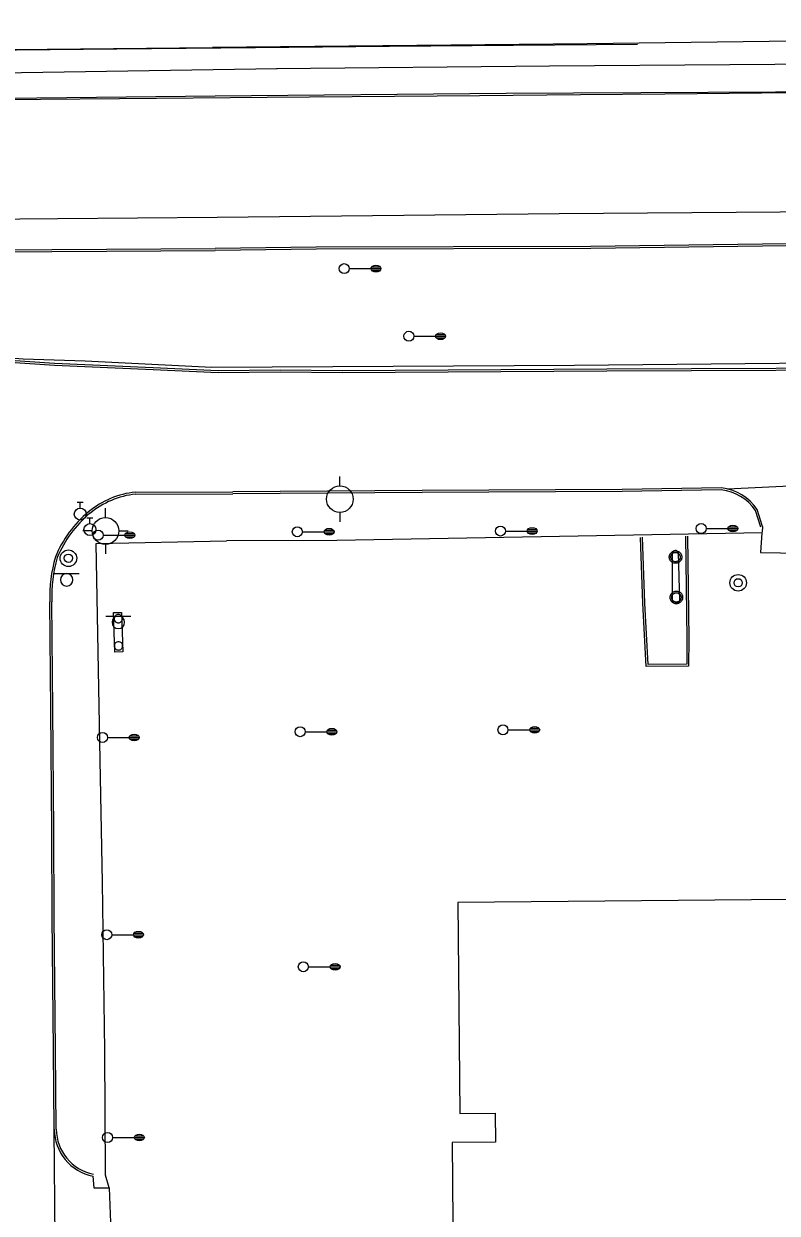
# Model space of a CAD drawing. Extents: x 2145380 to 2156929, y 139568 to 149130.
# Drawn here: x 2146473.1 to 2146698.7, y 142711.1 to 143067.3 of the extents above; entities that cross this region are included whole.
import ezdxf

# ---------------------------------------------------------------- set-up
doc = ezdxf.new("R2010")
doc.units = 0
for name, color, linetype in [('Default', 7, 'Continuous'), ('TOPO_Asphalt', 7, 'Continuous'), ('TOPO_Building', 7, 'Continuous'), ('TOPO_Curb Back', 7, 'Continuous'), ('TOPO_Guardrail', 7, 'Continuous'), ('TOPO_Light Pole', 7, 'Continuous'), ('TOPO_Misc', 7, 'Continuous'), ('TOPO_Misc Line', 7, 'Continuous'), ('TOPO_Power Pole', 7, 'Continuous'), ('TOPO_San Manhole', 7, 'Continuous'), ('TOPO_Sign', 7, 'Continuous'), ('TOPO_Wall Freestanding', 7, 'Continuous'), ('TOPO_Water Fire Hydrant', 7, 'Continuous'), ('TOPO_Water Valve', 7, 'Continuous')]:
    doc.layers.add(name, color=color, linetype=linetype)

# ---------------------------------------------------------------- blocks, each defined once
blk = doc.blocks.new('POST')
at = {"layer": 'TOPO_Misc'}
for start, end in [(89.99996, 180.00004), (179.99996, 270.00004), (359.99996, 90.00004), (269.99996, 0.00004)]:
    blk.add_arc((-0.01, 0.03), 3.16, start, end, dxfattribs=at)
blk = doc.blocks.new('LP')
at = {"layer": 'TOPO_Light Pole'}
blk.add_line((3.81, 0), (20.32, 0), dxfattribs=at)
for points in [[(20.32, 0), (27.94, 0)], [(20.32, 0), (23.5, 0)], [(20.83, 1.27), (27.43, 1.27)], [(20.83, 1.27), (23.5, 1.27)], [(23.71, 1.27), (27.43, 1.27)], [(23.71, 0), (27.94, 0)], [(20.83, -1.27), (27.43, -1.27)], [(20.83, -1.27), (23.5, -1.27)], [(23.71, -1.27), (27.43, -1.27)]]:
    blk.add_lwpolyline(points, dxfattribs=at)
blk.add_circle((0, 0), 3.81, dxfattribs=at)
blk.add_ellipse((24.13, 0), major_axis=(3.81, 0), ratio=0.666667, dxfattribs=at)
blk = doc.blocks.new('POWPOL')
at = {"layer": 'TOPO_Power Pole'}
for p, q in [((0, 10.16), (0, 17.34)), ((0, -10.16), (0, -17.34))]:
    blk.add_line(p, q, dxfattribs=at)
blk.add_circle((0, 0), 10.16, dxfattribs=at)
blk = doc.blocks.new('WATVAL')
at = {"layer": 'Default'}
for p, q in [((-2.25, 9), (2.25, 9)), ((0, 4.5), (0, 9))]:
    blk.add_line(p, q, dxfattribs=at)
blk.add_circle((0, 0), 4.5, dxfattribs=at)
blk = doc.blocks.new('FIRHYD')
at = {"layer": 'TOPO_Water Fire Hydrant'}
for p, q in [((-0.02, 10.16), (-0.03, 17.34)), ((10.16, 0.02), (17.34, 0.03)), ((-10.16, -0.02), (-17.34, -0.03)), ((0.02, -10.16), (0.03, -17.34))]:
    blk.add_line(p, q, dxfattribs=at)
blk.add_circle((0, 0), 10.16, dxfattribs=at)
blk = doc.blocks.new('EXMHSS')
at = {"layer": 'Default'}
for radius in [6.3, 3.13]:
    blk.add_circle((0, 0), radius, dxfattribs=at)

msp = doc.modelspace()

# ---------------------------------------------------------------- linework, layer by layer
at = {"layer": 'TOPO_Asphalt'}
for p, q in [((2146694.36, 142916.8), (2146694.25, 142915.09)), ((2146482.65, 142683.89), (2146482.25, 142736.29)), ((2146498.74, 142718.77), (2146499.38, 142701.17))]:
    msp.add_line(p, q, dxfattribs=at)
for points in [[(2147289.44, 143067.33), (2147279.56, 143067.21), (2147191.01, 143066.63), (2147110.97, 143065.54), (2147008.29, 143064.51), (2146919.81, 143064.13), (2146830.62, 143063.07), (2146735.22, 143062.5), (2146641.85, 143061.35), (2146529.6, 143060.19)], [(2145748.06, 143053.26), (2145881.44, 143054.54), (2145935.17, 143054.96), (2146053.43, 143055.88), (2146149.44, 143056.87), (2146269.82, 143057.85), (2146371.22, 143058.6), (2146529.6, 143060.19)], [(2147294.43, 143052.29), (2147277.92, 143052.17), (2147176.51, 143051.07), (2147069.33, 143050.37), (2146946.02, 143049.43), (2146831.07, 143048.28), (2146718.39, 143046.95), (2146617.55, 143046.42), (2146530.42, 143045.62), (2146432.5, 143044.55), (2146335.92, 143043.83), (2146269.56, 143043.09), (2146188.58, 143042.14), (2146123.02, 143041.68), (2146027.06, 143041.06), (2145941.22, 143040.2), (2145866.18, 143039.34), (2145749.17, 143038.41)], [(2146531.04, 143009.44), (2146633.39, 143010.54), (2146752.59, 143011.37), (2146851.74, 143012.22), (2146964.75, 143013.27), (2147066.9, 143014.27), (2147180.79, 143015.15), (2147273.77, 143015.91), (2147306.49, 143016)], [(2146098.76, 143005.28), (2146167.24, 143006.29), (2146297.29, 143007.25), (2146426.27, 143008.53), (2146483.37, 143008.98), (2146531.08, 143009.44)], [(2146683.86, 142928.03), (2146712.83, 142929.5), (2146734.16, 142928.69)], [(2146694.11, 142914.88), (2146693.73, 142909.01), (2146711.69, 142908.72), (2146720.04, 142908.25), (2146720.44, 142914.7)], [(2146493.85, 142722.25), (2146494.07, 142718.74), (2146498.74, 142718.77), (2146497.63, 142722.58)]]:
    msp.add_lwpolyline(points, dxfattribs=at)
at = {"layer": 'TOPO_Building'}
msp.add_lwpolyline([(2146838.36, 142708.98), (2146838.02, 142744.93), (2146724.67, 142743.85), (2146724.09, 142805.31), (2146603.13, 142804.17), (2146603.73, 142740.95), (2146614.32, 142741.05), (2146614.4, 142732.4), (2146601.39, 142732.28), (2146601.84, 142684.81)], dxfattribs=at)
at = {"layer": 'TOPO_Curb Back'}
for points in [[(2147309.41, 143007.19), (2147273.16, 143007), (2147172.95, 143005.54), (2147111.15, 143005), (2147020.37, 143004.15), (2146958.07, 143003.47), (2146856.04, 143002.72), (2146777.5, 143002.07), (2146709.03, 143001.52), (2146642.87, 143000.64), (2146560.73, 143000.46), (2146530.45, 143000)], [(2147309.61, 143006.59), (2147273.17, 143006.4), (2147172.95, 143004.94), (2147111.16, 143004.4), (2147020.37, 143003.55), (2146958.08, 143002.87), (2146856.04, 143002.12), (2146777.5, 143001.47), (2146709.04, 143000.92), (2146642.88, 143000.04), (2146560.74, 142999.86), (2146530.46, 142999.4)], [(2146254.98, 142997.4), (2146287.09, 142998.23), (2146347.94, 142998.98), (2146448.9, 142999.57), (2146530.45, 143000)], [(2146255.1, 142996.8), (2146287.11, 142997.63), (2146347.95, 142998.38), (2146448.9, 142998.97), (2146530.46, 142999.4)], [(2147302.21, 142947.29), (2147268.63, 142948.71), (2147196.42, 142951.36), (2147104.83, 142954.5), (2147007.43, 142957.92), (2146919.44, 142960.51), (2146829.71, 142963.59), (2146749.05, 142963.72), (2146647.74, 142963.3), (2146568.43, 142962.76), (2146550, 142962.97), (2146531.29, 142962.82), (2146511.85, 142963.68), (2146482.29, 142964.99), (2146439.46, 142967.9)], [(2147302.2, 142947.89), (2147268.65, 142949.31), (2147196.44, 142951.96), (2147104.86, 142955.1), (2147007.45, 142958.52), (2146919.46, 142961.11), (2146829.72, 142964.19), (2146749.05, 142964.32), (2146647.74, 142963.9), (2146568.43, 142963.36), (2146550, 142963.58), (2146531.3, 142963.42), (2146511.88, 142964.28), (2146482.32, 142965.59), (2146439.51, 142968.5)], [(2146682.01, 142928.36), (2146652.29, 142927.88), (2146592.42, 142927.53), (2146535.75, 142927.19)], [(2146681.98, 142927.76), (2146652.29, 142927.28), (2146592.42, 142926.93), (2146535.76, 142926.59)], [(2146506.59, 142927.09), (2146535.75, 142927.19)], [(2146506.62, 142926.49), (2146535.76, 142926.59)], [(2146693.79, 142916.62), (2146692.19, 142921.62)], [(2146694.36, 142916.8), (2146692.73, 142921.89)], [(2146671.89, 142913.92), (2146672.31, 142883.1), (2146672.21, 142875), (2146659.5, 142874.87), (2146658.52, 142893.82), (2146657.78, 142913.54)], [(2146671.29, 142913.91), (2146671.71, 142883.1), (2146671.62, 142875.59), (2146660.07, 142875.47), (2146659.12, 142893.85), (2146658.38, 142913.57)], [(2146482.25, 142736.29), (2146482.06, 142759.94), (2146481.61, 142800.03), (2146481.51, 142825.57), (2146481.28, 142861.91), (2146480.98, 142894.24)], [(2146482.85, 142736.29), (2146482.66, 142759.95), (2146482.21, 142800.03), (2146482.11, 142825.57), (2146481.88, 142861.91), (2146481.57, 142894.26)]]:
    msp.add_lwpolyline(points, dxfattribs=at)
for centre, radius, start, end in [((2146680.37, 142913.5), 14.35, 34.4879, 83.5345), ((2146680.37, 142913.5), 14.95, 34.1447, 83.6844), ((2146509.36, 142900.85), 26.38, 96.0314, 129.5636), ((2146509.36, 142900.85), 25.78, 96.0989, 129.5623), ((2146514.81, 142894.36), 34.86, 129.6757, 157.5551), ((2146514.81, 142894.36), 34.26, 129.6767, 157.4994), ((2146523.26, 142895.95), 42.32, 163.9151, 182.3116), ((2146523.26, 142895.95), 41.72, 163.9609, 182.3243), ((2146496.62, 142736.35), 14.36, 180.2197, 258.9179), ((2146496.62, 142736.35), 13.76, 180.2145, 258.9179)]:
    msp.add_arc(centre, radius, start, end, dxfattribs=at)
at = {"layer": 'TOPO_Guardrail'}
for points in [[(2146529.43, 142964.38), (2146491.54, 142966.26), (2146472.96, 142966.94), (2146462.52, 142967.73), (2146440.33, 142971.37), (2146415.92, 142975.95)], [(2147300.06, 142950.45), (2147290.11, 142949.61), (2147212.72, 142952.2), (2147106.66, 142956.01), (2146994.99, 142960.27), (2146881.66, 142963.8), (2146760.73, 142966.21), (2146638.03, 142964.97), (2146529.43, 142964.38)], [(2146694.25, 142914.88), (2146639.14, 142913.87), (2146566.82, 142912.64), (2146533.83, 142912.48)], [(2146497.63, 142722.58), (2146497.42, 142759.84), (2146496.7, 142810.2), (2146495.99, 142846.81), (2146494.77, 142911.74), (2146533.83, 142912.48)]]:
    msp.add_lwpolyline(points, dxfattribs=at)
at = {"layer": 'TOPO_Misc Line'}
for points in [[(2146656.92, 143061.15), (2146582.67, 143060.5), (2146542.55, 143060.09), (2146501, 143059.68), (2146450.89, 143059.24), (2146404.64, 143058.79), (2146353.2, 143058.35), (2146302.5, 143057.82), (2146255.6, 143057.4), (2146203.57, 143056.95), (2146153, 143056.49)], [(2146158.29, 143042.01), (2146226.54, 143042.61), (2146273.87, 143043), (2146309.49, 143043.35), (2146355.92, 143043.74), (2146405.67, 143044.09), (2146454.37, 143044.52), (2146501.76, 143044.97), (2146546.02, 143045.39), (2146609.55, 143045.9), (2146639.87, 143046.16), (2146665.09, 143046.37), (2146694.06, 143046.63), (2146721.56, 143046.84)]]:
    msp.add_lwpolyline(points, dxfattribs=at)
at = {"layer": 'TOPO_Power Pole'}
for points in [[(2146666.41, 142907.63), (2146666.42, 142907.76), (2146666.44, 142907.89), (2146666.46, 142908.02), (2146666.5, 142908.15), (2146666.53, 142908.28), (2146666.58, 142908.4), (2146666.64, 142908.52), (2146666.71, 142908.64), (2146666.79, 142908.74), (2146666.87, 142908.85), (2146666.95, 142908.94), (2146667.05, 142909.04), (2146667.15, 142909.12), (2146667.26, 142909.2), (2146667.38, 142909.27), (2146667.5, 142909.32), (2146667.61, 142909.38), (2146667.74, 142909.42), (2146667.87, 142909.46), (2146668, 142909.48), (2146668.14, 142909.5), (2146668.27, 142909.5), (2146668.39, 142909.5), (2146668.52, 142909.49), (2146668.65, 142909.47), (2146668.78, 142909.44), (2146668.91, 142909.4), (2146669.03, 142909.34), (2146669.15, 142909.29), (2146669.27, 142909.23), (2146669.38, 142909.16), (2146669.48, 142909.08), (2146669.58, 142908.99), (2146669.67, 142908.89), (2146669.76, 142908.79), (2146669.84, 142908.68), (2146669.91, 142908.57), (2146669.97, 142908.45), (2146670.02, 142908.33), (2146670.07, 142908.2), (2146670.1, 142908.08), (2146670.14, 142907.95), (2146670.15, 142907.82), (2146670.16, 142907.68), (2146670.16, 142907.56), (2146670.15, 142907.43), (2146670.13, 142907.29), (2146670.1, 142907.16), (2146670.06, 142907.04), (2146670.02, 142906.91), (2146669.96, 142906.8), (2146669.9, 142906.68), (2146669.83, 142906.57), (2146669.75, 142906.46), (2146669.66, 142906.36), (2146669.56, 142906.26), (2146669.47, 142906.18), (2146669.36, 142906.1), (2146669.25, 142906.03), (2146669.13, 142905.96), (2146669.01, 142905.91), (2146668.89, 142905.86), (2146668.76, 142905.82), (2146668.63, 142905.79), (2146668.5, 142905.77), (2146668.37, 142905.76), (2146668.25, 142905.76), (2146668.11, 142905.77), (2146667.98, 142905.79), (2146667.85, 142905.82), (2146667.73, 142905.85), (2146667.6, 142905.9), (2146667.48, 142905.95), (2146667.36, 142906.01), (2146667.25, 142906.08), (2146667.14, 142906.16), (2146667.04, 142906.24), (2146666.94, 142906.34), (2146666.85, 142906.43), (2146666.77, 142906.54), (2146666.7, 142906.65), (2146666.63, 142906.76), (2146666.58, 142906.89), (2146666.52, 142907.01), (2146666.49, 142907.14), (2146666.46, 142907.26), (2146666.44, 142907.39), (2146666.42, 142907.52), (2146666.41, 142907.63)], [(2146666.88, 142907.63), (2146666.89, 142907.74), (2146666.9, 142907.86), (2146666.93, 142907.97), (2146666.96, 142908.08), (2146667, 142908.19), (2146667.05, 142908.29), (2146667.11, 142908.39), (2146667.18, 142908.48), (2146667.25, 142908.57), (2146667.33, 142908.65), (2146667.42, 142908.73), (2146667.51, 142908.8), (2146667.61, 142908.85), (2146667.71, 142908.91), (2146667.81, 142908.95), (2146667.92, 142908.99), (2146668.04, 142909.01), (2146668.15, 142909.03), (2146668.27, 142909.03), (2146668.38, 142909.03), (2146668.49, 142909.02), (2146668.6, 142909), (2146668.71, 142908.97), (2146668.82, 142908.93), (2146668.93, 142908.89), (2146669.02, 142908.83), (2146669.12, 142908.76), (2146669.21, 142908.69), (2146669.29, 142908.61), (2146669.37, 142908.53), (2146669.44, 142908.43), (2146669.5, 142908.34), (2146669.55, 142908.23), (2146669.6, 142908.13), (2146669.64, 142908.02), (2146669.67, 142907.91), (2146669.68, 142907.79), (2146669.69, 142907.68), (2146669.69, 142907.57), (2146669.68, 142907.46), (2146669.66, 142907.35), (2146669.64, 142907.24), (2146669.59, 142907.13), (2146669.55, 142907.02), (2146669.5, 142906.92), (2146669.43, 142906.83), (2146669.37, 142906.73), (2146669.29, 142906.65), (2146669.2, 142906.57), (2146669.11, 142906.5), (2146669.01, 142906.44), (2146668.92, 142906.38), (2146668.81, 142906.33), (2146668.71, 142906.29), (2146668.59, 142906.26), (2146668.48, 142906.24), (2146668.36, 142906.23), (2146668.26, 142906.23), (2146668.14, 142906.24), (2146668.03, 142906.25), (2146667.91, 142906.28), (2146667.8, 142906.31), (2146667.7, 142906.36), (2146667.6, 142906.41), (2146667.5, 142906.48), (2146667.41, 142906.54), (2146667.32, 142906.61), (2146667.24, 142906.7), (2146667.17, 142906.79), (2146667.1, 142906.89), (2146667.05, 142906.98), (2146667, 142907.08), (2146666.95, 142907.19), (2146666.93, 142907.3), (2146666.9, 142907.41), (2146666.89, 142907.53), (2146666.88, 142907.63)], [(2146666.67, 142895.54), (2146666.68, 142895.68), (2146666.69, 142895.81), (2146666.71, 142895.93), (2146666.75, 142896.06), (2146666.79, 142896.19), (2146666.84, 142896.31), (2146666.9, 142896.43), (2146666.96, 142896.55), (2146667.04, 142896.66), (2146667.12, 142896.76), (2146667.21, 142896.86), (2146667.31, 142896.95), (2146667.41, 142897.03), (2146667.52, 142897.11), (2146667.63, 142897.18), (2146667.75, 142897.24), (2146667.87, 142897.29), (2146667.99, 142897.33), (2146668.13, 142897.37), (2146668.26, 142897.39), (2146668.39, 142897.41), (2146668.52, 142897.41), (2146668.65, 142897.41), (2146668.78, 142897.4), (2146668.91, 142897.38), (2146669.03, 142897.35), (2146669.17, 142897.31), (2146669.28, 142897.26), (2146669.41, 142897.21), (2146669.53, 142897.14), (2146669.63, 142897.07), (2146669.74, 142896.99), (2146669.83, 142896.9), (2146669.93, 142896.8), (2146670.02, 142896.7), (2146670.09, 142896.59), (2146670.16, 142896.48), (2146670.23, 142896.37), (2146670.28, 142896.24), (2146670.33, 142896.12), (2146670.36, 142895.99), (2146670.39, 142895.86), (2146670.4, 142895.73), (2146670.41, 142895.59), (2146670.41, 142895.47), (2146670.4, 142895.34), (2146670.38, 142895.21), (2146670.35, 142895.08), (2146670.32, 142894.95), (2146670.27, 142894.83), (2146670.21, 142894.71), (2146670.16, 142894.59), (2146670.08, 142894.48), (2146670, 142894.37), (2146669.91, 142894.27), (2146669.82, 142894.18), (2146669.72, 142894.09), (2146669.61, 142894.01), (2146669.5, 142893.94), (2146669.39, 142893.88), (2146669.27, 142893.82), (2146669.14, 142893.77), (2146669.01, 142893.74), (2146668.89, 142893.71), (2146668.76, 142893.69), (2146668.63, 142893.68), (2146668.5, 142893.68), (2146668.37, 142893.69), (2146668.24, 142893.7), (2146668.1, 142893.73), (2146667.98, 142893.76), (2146667.86, 142893.81), (2146667.73, 142893.86), (2146667.61, 142893.93), (2146667.5, 142893.99), (2146667.39, 142894.07), (2146667.29, 142894.15), (2146667.2, 142894.25), (2146667.11, 142894.34), (2146667.03, 142894.45), (2146666.95, 142894.56), (2146666.89, 142894.67), (2146666.83, 142894.8), (2146666.78, 142894.92), (2146666.74, 142895.05), (2146666.71, 142895.17), (2146666.69, 142895.3), (2146666.68, 142895.44), (2146666.67, 142895.54)], [(2146667.14, 142895.54), (2146667.14, 142895.65), (2146667.16, 142895.77), (2146667.18, 142895.88), (2146667.22, 142895.99), (2146667.26, 142896.1), (2146667.31, 142896.2), (2146667.37, 142896.3), (2146667.43, 142896.39), (2146667.5, 142896.48), (2146667.58, 142896.56), (2146667.67, 142896.64), (2146667.77, 142896.71), (2146667.86, 142896.77), (2146667.97, 142896.82), (2146668.07, 142896.86), (2146668.18, 142896.9), (2146668.29, 142896.92), (2146668.4, 142896.94), (2146668.52, 142896.94), (2146668.63, 142896.94), (2146668.74, 142896.94), (2146668.86, 142896.91), (2146668.97, 142896.88), (2146669.07, 142896.84), (2146669.18, 142896.8), (2146669.28, 142896.74), (2146669.37, 142896.67), (2146669.47, 142896.6), (2146669.55, 142896.53), (2146669.62, 142896.44), (2146669.69, 142896.34), (2146669.75, 142896.25), (2146669.81, 142896.14), (2146669.86, 142896.04), (2146669.89, 142895.93), (2146669.92, 142895.82), (2146669.93, 142895.71), (2146669.94, 142895.59), (2146669.94, 142895.49), (2146669.93, 142895.38), (2146669.91, 142895.26), (2146669.89, 142895.15), (2146669.85, 142895.04), (2146669.8, 142894.94), (2146669.75, 142894.84), (2146669.69, 142894.74), (2146669.62, 142894.64), (2146669.54, 142894.56), (2146669.46, 142894.48), (2146669.37, 142894.41), (2146669.27, 142894.35), (2146669.18, 142894.29), (2146669.06, 142894.24), (2146668.96, 142894.2), (2146668.84, 142894.18), (2146668.73, 142894.15), (2146668.62, 142894.14), (2146668.52, 142894.14), (2146668.4, 142894.15), (2146668.29, 142894.17), (2146668.17, 142894.19), (2146668.06, 142894.23), (2146667.96, 142894.27), (2146667.86, 142894.32), (2146667.76, 142894.39), (2146667.67, 142894.45), (2146667.58, 142894.53), (2146667.5, 142894.61), (2146667.42, 142894.7), (2146667.36, 142894.8), (2146667.31, 142894.89), (2146667.26, 142894.99), (2146667.21, 142895.1), (2146667.18, 142895.22), (2146667.16, 142895.33), (2146667.14, 142895.44), (2146667.14, 142895.54)]]:
    msp.add_lwpolyline(points, dxfattribs=at)
at = {"layer": 'TOPO_Sign'}
for p, q in [((2146667.41, 142894.44), (2146667.34, 142908.85)), ((2146669.04, 142908.99), (2146669.48, 142894.45))]:
    msp.add_line(p, q, dxfattribs=at)
for points in [[(2146482.21, 142902.7), (2146489.7, 142902.71)], [(2146484.09, 142900.83), (2146484.09, 142900.83)], [(2146485.96, 142902.7), (2146485.96, 142902.7)], [(2146487.82, 142900.83), (2146487.82, 142900.83)], [(2146485.96, 142898.96), (2146485.96, 142898.96)], [(2146497.7, 142889.96), (2146505.19, 142889.96)], [(2146501.45, 142889.95), (2146501.45, 142889.95)], [(2146499.58, 142888.09), (2146499.58, 142888.09)], [(2146501.45, 142886.22), (2146501.45, 142886.22)], [(2146503.31, 142888.09), (2146503.31, 142888.09)]]:
    msp.add_lwpolyline(points, dxfattribs=at)
for centre, radius, start, end in [((2146668.21, 142908.73), 0.879, 17.6083, 171.5396), ((2146485.96, 142900.83), 1.87, 90, 180), ((2146485.96, 142900.83), 1.87, 180, 270), ((2146485.96, 142900.83), 1.87, 360, 90), ((2146485.96, 142900.83), 1.87, 270, 0), ((2146668.44, 142894.73), 1.07, 195.629, 345.2077), ((2146501.45, 142888.09), 1.87, 90, 180), ((2146501.45, 142888.09), 1.87, 360, 90), ((2146501.45, 142888.09), 1.87, 180, 270), ((2146501.45, 142888.09), 1.87, 270, 0)]:
    msp.add_arc(centre, radius, start, end, dxfattribs=at)
at = {"layer": 'TOPO_Wall Freestanding'}
for points in [[(2146548.85, 143053.91), (2146630.56, 143054.77), (2146738.52, 143055.51), (2146845.3, 143056.25), (2146946.57, 143057.64), (2147072.39, 143058.39), (2147173.14, 143059.06), (2147203.26, 143058.88), (2147251.47, 143058.13), (2147292.73, 143057.43)], [(2145842.67, 143047.06), (2145976.29, 143047.93), (2146087.25, 143049.25), (2146267.88, 143050.92), (2146440.41, 143052.28), (2146548.99, 143053.91)]]:
    msp.add_lwpolyline(points, dxfattribs=at)
msp.add_lwpolyline([(2146502.41, 142891.08), (2146502.82, 142879.28), (2146500.44, 142879.2), (2146500.03, 142890.99)], close=True, dxfattribs=at)

# ---------------------------------------------------------------- block references
at = {"layer": 'TOPO_Light Pole', "xscale": 0.39370000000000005, "yscale": 0.3937000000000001}
for p in [(2146569.09, 142994), (2146588.44, 142973.75), (2146675.97, 142916.17), (2146495.39, 142914.18), (2146555.04, 142915.22), (2146615.85, 142915.43), (2146555.88, 142855.33), (2146616.61, 142855.9), (2146496.7, 142853.62), (2146497.97, 142794.55), (2146556.84, 142784.94), (2146498.23, 142733.8)]:
    msp.add_blockref('LP', p, dxfattribs=at)
at = {"layer": 'TOPO_Misc', "xscale": 0.39370000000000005, "yscale": 0.3937000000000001}
for p in [(2146501.44, 142889.16), (2146501.5, 142881.02)]:
    msp.add_blockref('POST', p, dxfattribs=at)
at = {"layer": 'TOPO_Power Pole', "xscale": 0.39370000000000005, "yscale": 0.3937000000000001}
msp.add_blockref('POWPOL', (2146567.78, 142924.97), dxfattribs=at)
at = {"layer": 'TOPO_San Manhole', "xscale": 0.39370000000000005, "yscale": 0.3937000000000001}
for p in [(2146486.5, 142907.28), (2146687.03, 142899.93)]:
    msp.add_blockref('EXMHSS', p, dxfattribs=at)
at = {"layer": 'TOPO_Water Fire Hydrant', "xscale": 0.39370000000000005, "yscale": 0.3937000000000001}
msp.add_blockref('FIRHYD', (2146497.61, 142915.45), dxfattribs=at)
at = {"layer": 'TOPO_Water Valve', "xscale": 0.39370000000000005, "yscale": 0.3937000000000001}
for p in [(2146490.04, 142920.5), (2146492.93, 142915.87)]:
    msp.add_blockref('WATVAL', p, dxfattribs=at)

doc.saveas('drawing.dxf')
